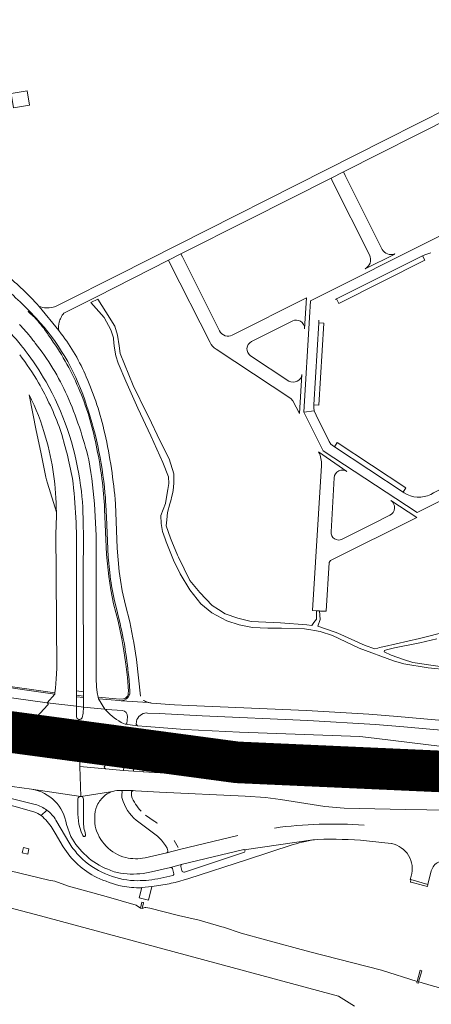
# Model space of a CAD drawing. Header units: metres. Extents: x 166325 to 190320, y 381923 to 404576.
# Tile 398 of 656: x 176256 to 176405, y 387004 to 387359. Entities that reach past the tile are written whole.
import ezdxf

# ---------------------------------------------------------------- set-up
doc = ezdxf.new("R2010")
doc.units = ezdxf.units.M
for name, color, linetype, lineweight in [('B-WE-VH-VERHARDING_ASFALT-GV', 8, 'Continuous', 18), ('B-WE-VH-VERHARDING_BETONSTRAATSTEEN-GV', 8, 'Continuous', 18), ('B-WE-VH-VERHARDING_GESLOTEN-GV', 8, 'Continuous', 18), ('B-WE-VH-VERHARDING_HALFVERHARDING-GV', 8, 'Continuous', 18), ('B-WE-VH-VERHARDING_N-WEG', 8, 'Continuous', 18)]:
    doc.layers.add(name, color=color, linetype=linetype, lineweight=lineweight)

msp = doc.modelspace()

# ---------------------------------------------------------------- linework, layer by layer
at = {"layer": 'B-WE-VH-VERHARDING_ASFALT-GV', "flags": 128}
for points in [[(176465.754, 387353.794), (176442.05, 387341.85), (176441.81, 387342.3), (176415.765, 387329.282), (176412.904, 387327.852), (176411.08, 387326.94), (176388.295, 387315.432), (176291.658, 387266.622), (176271.647, 387256.515), (176270.345, 387255.857), (176269.725, 387255.544)], [(176373.096, 387303.837), (176412.752, 387323.873), (176418.963, 387326.993), (176464.97, 387350.105)], [(176272.18, 387252.85), (176284.232, 387258.939), (176309.953, 387271.935), (176314.475, 387274.22), (176338.858, 387286.539), (176368.61, 387301.571), (176373.096, 387303.837)], [(176271.28, 387245.46), (176270.41, 387246.601), (176263.28, 387255.32), (176262.44, 387256.22), (176260.284, 387258.531)], [(176263.28, 387255.32), (176270.41, 387246.601)], [(176259.65, 387253.76), (176262.224, 387251.035)], [(176270.53, 387249.66), (176270.638, 387250.008)], [(176261.897, 387242.081), (176261.743, 387242.276), (176261.589, 387242.471)], [(176299.846, 387114.66), (176298.43, 387127.9), (176297.51, 387134.07), (176297.161, 387135.767), (176295.99, 387141.46), (176294.46, 387147.49), (176293.24, 387152.73), (176292.62, 387156.53), (176292.21, 387159.68), (176291.43, 387168.08), (176290.869, 387184.078)], [(176287.487, 387181.297), (176287.568, 387179.363), (176288.174, 387164.843), (176288.771, 387159.254)], [(176269.33, 387174.32), (176269.65, 387124.74), (176269.45, 387120.98), (176269.17, 387117.56), (176268.98, 387115.93), (176268.92, 387115.416), (176266.167, 387112.292), (176276.79, 387111.08), (176276.797, 387114.501), (176276.79, 387115.03), (176276.77, 387116.6), (176276.72, 387165.057)], [(176279.23, 387164.76), (176279.32, 387116.27), (176279.3, 387114.69), (176279.294, 387114.182), (176279.32, 387110.77), (176287.011, 387109.98), (176284.686, 387113.778), (176284.57, 387114.32), (176284.21, 387116), (176283.98, 387118.06), (176283.87, 387121.03), (176283.81, 387163.481)], [(176207.33, 387113.44), (176183.82, 387118.152), (176183.68, 387118.18), (176164.997, 387122.083), (176167.336, 387113.893), (176199.99, 387107.18), (176210.23, 387105.2), (176221.31, 387103.18), (176232.8, 387101.28), (176244.03, 387099.57), (176265.155, 387096.645)], [(176210.55, 387119.47), (176219.84, 387118.63), (176226.45, 387117.8), (176266.167, 387112.292), (176268.92, 387115.416), (176258.056, 387117), (176247.671, 387118.495), (176228.631, 387121.077), (176217.829, 387122.404)], [(176295.736, 387120.422), (176296.076, 387116.325)], [(176276.82, 387107.268), (176276.79, 387111.08), (176266.167, 387112.292)], [(176292.902, 387113.051), (176292.258, 387113.108), (176284.686, 387113.778), (176287.011, 387109.98), (176287.449, 387109.511)], [(176302.628, 387112.453), (176293.063, 387113.057)], [(176427.179, 387104.321), (176425.149, 387104.499), (176392.64, 387107.36), (176382.23, 387108.15), (176359.73, 387109.52), (176317.342, 387111.354), (176312.152, 387111.579), (176303.844, 387112.198)], [(176266.443, 387111.529), (176263.718, 387108.539)], [(176287.449, 387109.511), (176287.011, 387109.98), (176279.32, 387110.77), (176279.13, 387108.57), (176278.82, 387106.91)], [(176287.728, 387109.912), (176293.244, 387109.489)], [(176302.079, 387108.63), (176302.34, 387108.616), (176306.616, 387108.388), (176322.11, 387107.56), (176360.24, 387105.95), (176384.72, 387104.45), (176394.87, 387103.67), (176404.29, 387102.79), (176460.562, 387097.976), (176500.054, 387096.402), (176527.005, 387095.34), (176533.382, 387095.107), (176532.846, 387098.706), (176500.052, 387099.859), (176460.761, 387101.366), (176427.179, 387104.321)], [(176264.848, 387094.664), (176277.857, 387093.693), (176277.65, 387106.285)], [(176277.65, 387106.285), (176277.857, 387093.693), (176277.994, 387089.272), (176287.204, 387088.487), (176286.83, 387088.834), (176286.771, 387089.192), (176287.178, 387089.754), (176288.131, 387090.042), (176290.451, 387090.503), (176293.313, 387090.702), (176293.935, 387090.636), (176297.492, 387090.362), (176301.021, 387090.166), (176334.282, 387088.315), (176367.134, 387090.282), (176370.767, 387090.291), (176532.273, 387085.189), (176532.939, 387092.09), (176518.109, 387092.662), (176515.977, 387092.745), (176513.707, 387092.733), (176414.658, 387095.837)], [(176295.169, 387107.221), (176294.917, 387104.849), (176294.352, 387104.544), (176298.727, 387104.032), (176298.294, 387104.573), (176298.431, 387105.589)], [(176414.658, 387095.837), (176384.188, 387099.554), (176379.036, 387100.092), (176335.601, 387101.749), (176315.808, 387102.724), (176301.979, 387103.783), (176298.727, 387104.032), (176294.352, 387104.544), (176293.785, 387104.795)], [(176467.732, 387082.758), (176463.618, 387082.827), (176373.873, 387084.335), (176348.58, 387085.094), (176334.132, 387085.713), (176315.046, 387086.507), (176300.83, 387087.404), (176297.309, 387087.626), (176293.76, 387087.929), (176287.204, 387088.487), (176277.994, 387089.272), (176278.326, 387078.563), (176289.872, 387080.36)], [(176261.915, 387075.64), (176255.59, 387077.24), (176249.88, 387078.57), (176229.97, 387081.72)], [(176289.872, 387080.36), (176278.326, 387078.563), (176260.588, 387081.127)], [(176292.748, 387080.69), (176297.229, 387080.644), (176298.079, 387080.59), (176306.686, 387080.044), (176337.611, 387078.594), (176344.988, 387078.168), (176350.358, 387077.471), (176366.412, 387074.901), (176373.393, 387074.291), (176395.459, 387073.863), (176418.454, 387073.418)], [(176296.61, 387078.73), (176296.651, 387080.186), (176297.229, 387080.644), (176292.748, 387080.69)], [(176293.25, 387080.14), (176293.16, 387079.11), (176293.19, 387078.1), (176293.61, 387076.69)], [(176229.575, 387079.211), (176248.72, 387076.18), (176254.21, 387074.98), (176261.435, 387072.936)], [(176279.05, 387064.383), (176278.405, 387065.73), (176277.598, 387068.496), (176277.31, 387072.134), (176277.287, 387077.613)], [(176279.291, 387077.579), (176279.267, 387069.705)], [(176263.999, 387071.63), (176266.082, 387073.577)], [(176274.321, 387061.469), (176269.354, 387069.991)], [(176304.79, 387069.64), (176301.732, 387071.719)], [(176268.029, 387067.058), (176269.079, 387065.272), (176271.98, 387060.34)], [(176273.169, 387068.431), (176274.74, 387064.09)], [(176299.223, 387069.205), (176306.03, 387064.22), (176307.4, 387062.75), (176308.89, 387060.78), (176309.46, 387059.87), (176309.74, 387058.88)], [(176335.007, 387064.432), (176314.38, 387059.53), (176309.352, 387058.241), (176301.507, 387056.411)], [(176313.458, 387060.092), (176312.039, 387062.641)], [(176363.828, 387063), (176362.074, 387062.895), (176337.257, 387059.32)], [(176302.007, 387050.969), (176303.886, 387051.389), (176310.691, 387052.911), (176314.966, 387054.147), (176337.135, 387059.342)], [(176309.352, 387058.241), (176314.38, 387059.53)], [(176312.418, 387047.52), (176317.26, 387048.91), (176338.092, 387055.632), (176354.97, 387061.14)], [(176390.288, 387061.53), (176390.466, 387061.495)], [(176337.405, 387058.47), (176315.798, 387051.237)], [(176314.966, 387054.147), (176310.691, 387052.911)], [(176311.369, 387052.495), (176311.855, 387050.58)], [(176314.812, 387051.783), (176314.455, 387053.269)], [(176397.577, 387049.786), (176397.226, 387048.583), (176397.467, 387048.514), (176403.559, 387046.766), (176404.807, 387051.644)], [(176311.475, 387049.971), (176306.118, 387048.85)], [(176300.119, 387045.59), (176300.406, 387045.639), (176303.902, 387046.019), (176306.47, 387046.38)]]:
    msp.add_lwpolyline(points, dxfattribs=at)
at = {"layer": 'B-WE-VH-VERHARDING_ASFALT-GV'}
for points in [[(176260.284, 387258.531, 0.0425955), (176248.183, 387269.098)], [(176246.315, 387265.777, -0.0292708), (176259.65, 387253.76)], [(176265.877, 387254.786, -0.0747859), (176263.28, 387255.32)], [(176269.725, 387255.544, -0.1165139), (176265.877, 387254.786)], [(176270.638, 387250.008, -0.0227203), (176270.964, 387250.819)], [(176270.964, 387250.819, -0.0150238), (176271.197, 387251.301)], [(176271.197, 387251.301, -0.0443148), (176272.18, 387252.85)], [(176260.516, 387243.838, 0.0164849), (176256.229, 387248.838)], [(176270.41, 387246.601, -0.124852), (176270.53, 387249.66)], [(176261.589, 387242.471, 0.0033291), (176260.516, 387243.838)], [(176280.319, 387229.843, 0.0615017), (176271.28, 387245.46)], [(176256.986, 387241.033, -0.0043035), (176258.307, 387239.349)], [(176273.448, 387223.154, 0.0592008), (176261.897, 387242.081)], [(176263.058, 387227.794, 0.0309366), (176256.316, 387237.802)], [(176286.989, 387209.493, 0.049321), (176280.319, 387229.843)], [(176270.869, 387210.873, 0.0449672), (176263.058, 387227.794)], [(176259.684, 387223.383, -0.0490442), (176265.622, 387208.174)], [(176281.239, 387199.964, 0.0391798), (176273.448, 387223.154)], [(176275.319, 387193.203, 0.0307732), (176270.869, 387210.873)], [(176290.869, 387184.078, 0.0342211), (176286.989, 387209.493)], [(176283.81, 387163.481, 0.0491981), (176281.239, 387199.964)], [(176269.513, 387181.054, -0.0167843), (176269.33, 387174.32)], [(176279.13, 387176.988, -0.0214261), (176279.23, 387164.76)], [(176266.167, 387112.292, -0.4892478), (176266.526, 387111.66)], [(176302.628, 387112.453, -0.057243), (176300.83, 387113.19)], [(176303.844, 387112.198, -0.0374847), (176302.628, 387112.453)], [(176263.718, 387108.539, -0.0957946), (176261.225, 387106.918)], [(176266.526, 387111.66, -0.0731845), (176266.443, 387111.529)], [(176287.449, 387109.511, -0.4638549), (176287.728, 387109.912)], [(176293.785, 387104.795, -0.0872243), (176287.449, 387109.511)], [(176293.244, 387109.489, -0.4125765), (176295.169, 387107.221)], [(176298.431, 387105.589, -0.3696656), (176302.079, 387108.63)], [(176261.225, 387106.918, -0.1393856), (176253.19, 387105.89)], [(176277.65, 387106.285, -0.3464902), (176276.82, 387107.268)], [(176265.88, 387095.58, -0.3998283), (176264.848, 387094.664)], [(176260.588, 387081.127, -0.3282727), (176273.169, 387068.431)], [(176287.249, 387079.139, -0.080556), (176289.872, 387080.36)], [(176289.872, 387080.36, -0.0806432), (176292.748, 387080.69)], [(176292.748, 387080.69, -0.3821145), (176293.25, 387080.14)], [(176278.326, 387078.563, -0.3982569), (176279.291, 387077.579)], [(176284.5, 387075.909, -0.075467), (176287.249, 387079.139)], [(176293.61, 387076.69, 0.1486351), (176299.223, 387069.205)], [(176300.069, 387073.161, -0.0976436), (176296.61, 387078.73)], [(176261.435, 387072.936, -0.0693607), (176263.999, 387071.63)], [(176266.082, 387073.577, 0.0909866), (176261.915, 387075.64)], [(176269.354, 387069.991, 0.0953065), (176266.082, 387073.577)], [(176283.44, 387072.039, -0.1120872), (176284.5, 387075.909)], [(176263.999, 387071.63, -0.0712273), (176268.029, 387067.058)], [(176279.267, 387069.705, 0.0776951), (176280.069, 387064.789)], [(176283.53, 387067.819, -0.0677821), (176283.44, 387072.039)], [(176305.974, 387068.858, 0.0132931), (176304.79, 387069.64)], [(176287.501, 387060.609, -0.1417068), (176283.53, 387067.819)], [(176380.599, 387068.109, 0.054757), (176348.201, 387067.133)], [(176274.74, 387064.09, 0.0850317), (176280.329, 387057.062)], [(176280.069, 387064.789, -0.8982599), (176279.05, 387064.383)], [(176354.97, 387061.14, -0.0535216), (176363.828, 387063)], [(176363.828, 387063, -0.0298695), (176381.437, 387062.53)], [(176381.437, 387062.53, -0.0119637), (176390.288, 387061.53)], [(176271.98, 387060.34, 0.1395403), (176284.087, 387049.292)], [(176277.931, 387056.909, -0.0479582), (176274.321, 387061.469)], [(176294.521, 387056.47, -0.1468737), (176287.501, 387060.609)], [(176309.74, 387058.88, -0.3920703), (176309.352, 387058.241)], [(176337.135, 387059.342, -0.066373), (176337.257, 387059.32)], [(176337.257, 387059.32, -0.6052834), (176337.405, 387058.47)], [(176390.466, 387061.495, -0.4398704), (176397.577, 387049.786)], [(176287.252, 387050.619, -0.1056167), (176277.931, 387056.909)], [(176280.329, 387057.062, 0.0996092), (176288.108, 387052.271)], [(176301.507, 387056.411, -0.1103959), (176294.521, 387056.47)], [(176404.807, 387051.644, -0.4585886), (176411.539, 387054.975)], [(176288.108, 387052.271, 0.079231), (176292.669, 387050.86)], [(176310.691, 387052.911, -0.4019096), (176311.369, 387052.495)], [(176314.455, 387053.269, -0.3783769), (176314.966, 387054.147)], [(176315.798, 387051.237, -0.4384688), (176314.812, 387051.783)], [(176284.087, 387049.292, 0.0455546), (176293.208, 387046.141)], [(176297.562, 387048.15, -0.0949465), (176287.252, 387050.619)], [(176292.669, 387050.86, 0.0867025), (176302.007, 387050.969)], [(176306.118, 387048.85, -0.0555075), (176297.562, 387048.15)], [(176311.855, 387050.58, -0.4251332), (176311.475, 387049.971)], [(176293.208, 387046.141, 0.0467514), (176300.119, 387045.59)], [(176306.47, 387046.38, 0.0178113), (176312.418, 387047.52)]]:
    msp.add_lwpolyline(points, format="xyb", dxfattribs=at)
at = {"layer": 'B-WE-VH-VERHARDING_ASFALT-GV', "flags": 128}
for points in [[(176279.294, 387114.182), (176276.797, 387114.501), (176276.79, 387111.08), (176279.32, 387110.77)], [(176168.261, 387110.748), (176171.2, 387100.37), (176180.17, 387098.51), (176186.79, 387096.97), (176186.984, 387096.903), (176199.23, 387092.68), (176218.18, 387087.76), (176231.14, 387085.4), (176246.413, 387083.07), (176260.588, 387081.127), (176278.326, 387078.563), (176277.994, 387089.272), (176277.857, 387093.693), (176264.848, 387094.664), (176263.55, 387094.76), (176253.58, 387095.99), (176234.89, 387098.87), (176224.92, 387100.59), (176205.08, 387104.27), (176182.64, 387108.93)], [(176297.492, 387090.362), (176293.935, 387090.636), (176293.76, 387087.929), (176297.309, 387087.626)]]:
    msp.add_lwpolyline(points, close=True, dxfattribs=at)
at = {"layer": 'B-WE-VH-VERHARDING_BETONSTRAATSTEEN-GV', "flags": 128}
for points in [[(176254.016, 387326.919), (176259.841, 387327.858), (176258.994, 387333.071), (176253.176, 387332.126)], [(176401.628, 387273.499), (176370.594, 387257.988), (176371.395, 387256.39), (176402.417, 387271.941)], [(176364.172, 387249.383), (176362.453, 387219.754), (176364.273, 387219.654), (176366.005, 387249.318)], [(176369.839, 387204.598), (176394.664, 387188.297), (176395.65, 387189.826), (176370.823, 387206.175)], [(176279.3, 387114.69), (176276.79, 387115.03), (176276.797, 387114.501), (176279.294, 387114.182)], [(176287.204, 387088.487), (176293.76, 387087.929), (176293.935, 387090.636), (176293.313, 387090.702), (176290.451, 387090.503), (176288.131, 387090.042), (176287.178, 387089.754), (176286.771, 387089.192), (176286.83, 387088.834)], [(176259.633, 387059.671), (176257.598, 387060.132), (176257.152, 387058.225), (176259.202, 387057.704)], [(176302.752, 387041.162), (176303.902, 387046.019), (176300.406, 387045.639), (176299.43, 387041.958)]]:
    msp.add_lwpolyline(points, close=True, dxfattribs=at)
for points in [[(176373.739, 387302.555), (176373.096, 387303.837), (176368.61, 387301.571), (176369.198, 387300.4), (176382.52, 387273.889)], [(176387.113, 387275.875), (176373.739, 387302.555)], [(176407.545, 387280.479), (176361.256, 387257.296), (176360.89, 387251.329), (176358.796, 387217.2), (176362.56, 387217.68)], [(176315.007, 387273.157), (176314.475, 387274.22), (176309.953, 387271.935), (176310.493, 387270.868), (176324.996, 387242.244)], [(176328.39, 387246.435), (176315.007, 387273.157)], [(176370.175, 387257.778), (176370.594, 387257.988), (176401.628, 387273.499), (176402.484, 387273.927), (176404.638, 387274.673)], [(176380.94, 387268.911), (176380.973, 387268.848), (176391.596, 387274.178), (176391.527, 387274.247)], [(176359.09, 387247.202), (176359.798, 387258.342), (176332.979, 387244.95)], [(176262.224, 387251.035), (176259.65, 387253.76), (176259.291, 387253.419)], [(176339.916, 387242.613), (176354.812, 387250.071)], [(176362.406, 387218.932), (176362.453, 387219.754), (176364.172, 387249.383), (176364.226, 387250.295)], [(176327.127, 387239.856), (176354.13, 387222.05), (176354.89, 387221.28), (176357.228, 387216.619), (176358.101, 387230.728)], [(176353.427, 387228.395), (176339.613, 387237.504)], [(176259.684, 387223.383), (176262.243, 387210.573), (176263.852, 387202.708), (176265.685, 387193.657), (176265.936, 387192.688), (176266.28, 387191.501), (176269.513, 387181.054)], [(176395.032, 387188.055), (176394.664, 387188.297), (176369.839, 387204.598), (176369.47, 387204.84), (176368.54, 387205.61), (176367.9, 387206.6), (176363.22, 387216.03), (176362.56, 387217.68), (176358.796, 387217.2), (176365.819, 387203.145), (176399.65, 387180.907), (176424.626, 387193.42), (176425.347, 387191.983), (176439.689, 387199.14)], [(176374.339, 387195.7), (176364.158, 387202.802)], [(176439.689, 387199.14), (176437.255, 387203.883), (176436.619, 387203.564), (176405.627, 387188.015), (176404.599, 387187.499)], [(176365.152, 387197.966), (176361.95, 387145.56), (176363.377, 387145.486), (176364.519, 387145.427), (176364.833, 387145.411), (176365.901, 387145.356), (176366.9, 387145.305), (176367.995, 387162.914)], [(176368.62, 387173.971), (176369.747, 387193.518)], [(176399.557, 387179.111), (176390.147, 387185.309)], [(176286.9, 387182.18), (176287.54, 387165.85), (176288.41, 387157.93), (176289.14, 387153.05), (176290.18, 387147.99), (176291.78, 387141.71), (176293.13, 387135.43), (176293.91, 387131), (176294.58, 387126.24), (176295.12, 387121.4), (176295.52, 387116.5), (176295.47, 387115.73), (176295.359, 387115.18), (176295.874, 387115.142)], [(176287.568, 387179.363), (176287.487, 387181.297)], [(176389.827, 387179.938), (176383.476, 387176.748), (176383.207, 387176.613), (176372.659, 387171.315)], [(176288.771, 387159.254), (176288.174, 387164.843), (176287.568, 387179.363)], [(176368.457, 387163.589), (176399.557, 387179.111)], [(176276.72, 387165.057), (176276.77, 387116.6), (176279.32, 387116.27), (176279.23, 387164.76)], [(176292.198, 387142.209), (176291.563, 387144.765), (176290.343, 387149.677)], [(176216.244, 387122.599), (176217.829, 387122.404), (176228.631, 387121.077), (176247.671, 387118.495), (176258.056, 387117), (176268.92, 387115.416), (176268.98, 387115.93), (176227.31, 387121.78), (176215.89, 387123.17), (176210.67, 387123.55), (176204.93, 387123.81), (176187.89, 387124.11), (176185.86, 387124)], [(176167.336, 387113.893), (176168.261, 387110.748), (176182.64, 387108.93), (176205.08, 387104.27), (176224.92, 387100.59), (176234.89, 387098.87), (176253.58, 387095.99), (176263.55, 387094.76), (176264.848, 387094.664)], [(176265.155, 387096.645), (176244.03, 387099.57), (176232.8, 387101.28), (176221.31, 387103.18), (176210.23, 387105.2), (176199.99, 387107.18), (176167.336, 387113.893)], [(176295.874, 387115.142), (176295.359, 387115.18), (176295.14, 387114.68), (176294.42, 387113.96), (176293.68, 387113.69), (176292.39, 387113.63), (176284.57, 387114.32)], [(176284.57, 387114.32), (176284.686, 387113.778), (176292.258, 387113.108), (176292.902, 387113.051)], [(176279.32, 387110.77), (176276.79, 387111.08), (176276.82, 387107.268)], [(176278.82, 387106.91), (176279.13, 387108.57), (176279.32, 387110.77)], [(176334.282, 387088.315), (176301.021, 387090.166), (176300.83, 387087.404), (176315.046, 387086.507), (176334.132, 387085.713)], [(176335.217, 387086.676), (176335.236, 387087.329)]]:
    msp.add_lwpolyline(points, dxfattribs=at)
at = {"layer": 'B-WE-VH-VERHARDING_BETONSTRAATSTEEN-GV'}
for points in [[(176391.527, 387274.247, -0.3785032), (176387.113, 387275.875)], [(176382.52, 387273.889, -0.1862511), (176382.699, 387270.92)], [(176382.699, 387270.92, -0.159204), (176380.94, 387268.911)], [(176259.291, 387253.419, -0.0530115), (176262.793, 387250.074)], [(176279.733, 387221.605, 0.1063769), (176262.224, 387251.035)], [(176256.986, 387241.033, 0.0312375), (176248.577, 387250.265)], [(176262.793, 387250.074, -0.0133153), (176264.928, 387247.411)], [(176264.928, 387247.411, -0.009463), (176266.257, 387245.582)], [(176354.812, 387250.071, -0.2458174), (176357.574, 387249.999)], [(176357.574, 387249.999, -0.2845248), (176359.09, 387247.202)], [(176266.257, 387245.582, -0.0088415), (176267.617, 387243.548)], [(176267.617, 387243.548, -0.0559797), (176278.015, 387224.716)], [(176330.439, 387244.72, -0.1678579), (176328.39, 387246.435)], [(176332.979, 387244.95, -0.1865816), (176330.439, 387244.72)], [(176324.996, 387242.244, 0.1295003), (176327.127, 387239.856)], [(176339.613, 387237.504, -0.5772411), (176339.916, 387242.613)], [(176265.773, 387228.114, 0.0337604), (176258.307, 387239.349)], [(176358.101, 387230.728, -0.5402522), (176353.427, 387228.395)], [(176277.95, 387192.577, 0.094117), (176265.773, 387228.114)], [(176278.015, 387224.716, -0.0535485), (176284.132, 387203.966)], [(176287.046, 387187.993, 0.0629798), (176279.733, 387221.605)], [(176362.56, 387217.68, -0.0855764), (176362.406, 387218.932)], [(176269.513, 387181.054, 0.0681718), (176265.622, 387208.174)], [(176284.132, 387203.966, -0.0391062), (176286.9, 387182.18)], [(176364.158, 387202.802, -0.1306905), (176365.152, 387197.966)], [(176369.747, 387193.518, -0.5776336), (176374.339, 387195.7)], [(176275.319, 387193.203, -0.0361319), (176276.72, 387165.057)], [(176279.13, 387176.988, 0.047592), (176277.95, 387192.577)], [(176287.487, 387181.297, 0.0094109), (176287.046, 387187.993)], [(176404.599, 387187.499, -0.2670114), (176395.032, 387188.055)], [(176390.147, 387185.309, -0.571793), (176389.827, 387179.938)], [(176372.659, 387171.315, -0.5768598), (176368.62, 387173.971)], [(176367.995, 387162.914, -0.2578838), (176368.457, 387163.589)], [(176290.343, 387149.677, -0.026645), (176288.771, 387159.254)], [(176295.736, 387120.422, 0.0381871), (176292.198, 387142.209)], [(176295.874, 387115.142, 0.0946571), (176296.076, 387116.325)], [(176292.902, 387113.051, 0.0126367), (176293.063, 387113.057)], [(176293.063, 387113.057, 0.2958999), (176295.874, 387115.142)], [(176277.65, 387106.285, 0.3615521), (176278.82, 387106.91)], [(176265.88, 387095.58, 0.4102584), (176265.155, 387096.645)], [(176335.236, 387087.329, 0.3943091), (176334.282, 387088.315)], [(176334.132, 387085.713, 0.4014559), (176335.217, 387086.676)], [(176278.326, 387078.563, 0.4097656), (176277.287, 387077.613)]]:
    msp.add_lwpolyline(points, format="xyb", dxfattribs=at)
at = {"layer": 'B-WE-VH-VERHARDING_GESLOTEN-GV', "flags": 128}
for points in [[(176403.579, 387046.76), (176403.559, 387046.766), (176397.467, 387048.514), (176397.304, 387047.658), (176397.54, 387047.597), (176401.974, 387046.447), (176403.403, 387046.076)], [(176300.355, 387040.338), (176299.874, 387038.27), (176300.461, 387038.147), (176300.939, 387040.203), (176300.961, 387040.294), (176300.376, 387040.43)], [(176400.753, 387015.82), (176399.656, 387011.782), (176399.73, 387011.762), (176399.594, 387011.264), (176400.173, 387011.107), (176400.309, 387011.605), (176400.235, 387011.625), (176401.332, 387015.663)]]:
    msp.add_lwpolyline(points, close=True, dxfattribs=at)
at = {"layer": 'B-WE-VH-VERHARDING_HALFVERHARDING-GV', "flags": 128}
for points in [[(176409.537, 387137.813), (176401.543, 387135.703), (176400.538, 387135.473), (176387.941, 387132.594), (176387.331, 387132.459), (176386.165, 387132.201), (176385.524, 387132.06), (176384.459, 387131.824), (176380.969, 387133.011), (176371.059, 387137.411), (176370.133, 387137.736), (176363.801, 387139.955), (176364.718, 387142.352), (176364.519, 387145.427), (176363.377, 387145.486), (176363.318, 387142.518), (176362.42, 387141.23), (176361.691, 387140.185), (176359.943, 387140.375), (176350.392, 387141.188), (176339.794, 387141.629), (176334.997, 387142.847), (176330.428, 387144.424), (176328.053, 387145.952), (176325.712, 387147.458), (176321.253, 387152.069), (176317.667, 387156.48), (176313.548, 387164.833), (176313.194, 387165.551), (176311.203, 387170.459), (176310.693, 387171.715), (176309.153, 387176.154), (176309.411, 387178.34), (176309.616, 387180.911), (176310.498, 387184.09), (176310.772, 387185.111), (176311.223, 387186.794), (176311.437, 387187.725), (176311.696, 387188.857), (176311.919, 387191.486), (176311.881, 387194.894), (176310.23, 387200.345), (176307.001, 387206.74), (176302.751, 387215.531), (176302.197, 387216.676), (176297.275, 387226.803), (176292.584, 387238.295), (176292.188, 387241.031), (176291.621, 387244.934), (176290.649, 387248.126), (176287.37, 387253.333), (176284.479, 387257.954), (176281.916, 387256.67), (176286.712, 387251.363), (176289.142, 387246.801), (176290.12, 387243.928), (176290.153, 387243.639), (176290.306, 387240.996), (176290.945, 387237.432), (176291.754, 387234.846), (176294.627, 387228.369), (176298.908, 387218.542), (176303.625, 387208.586), (176307.96, 387199.039), (176309.925, 387193.882), (176310.114, 387191.461), (176309.743, 387189.203), (176309.536, 387187.948), (176308.836, 387184.221), (176307.189, 387179.844), (176307.336, 387176.969), (176307.849, 387174.118), (176308.729, 387171.399), (176309.071, 387170.34), (176311.761, 387163.755), (176314.158, 387158.806), (176317.687, 387153.014), (176321.648, 387148.039), (176325.605, 387144.763), (176330.975, 387141.873), (176335.514, 387140.43), (176340.327, 387139.426), (176345.834, 387139.184), (176347.787, 387139.188), (176350.748, 387139.194), (176359.054, 387139.04), (176361.359, 387138.617), (176362.674, 387138.375), (176364.678, 387137.988), (176369.149, 387136.602), (176378.821, 387131.987), (176391.128, 387127.446), (176394.923, 387126.307), (176403.633, 387124.98), (176411.016, 387124.15)], [(176412.862, 387124.643), (176398.145, 387126.897), (176394.742, 387127.95), (176390.269, 387129.452), (176387.783, 387130.644), (176387.903, 387131.154), (176388.613, 387131.357), (176389.579, 387131.633), (176391.473, 387132.174), (176400.673, 387133.989), (176406.831, 387135.361)], [(176196.967, 387053.026), (176263.815, 387035.456), (176371.317, 387006.496), (176377.068, 387002.929)], [(176456.311, 386996.206), (176404.735, 387010.302), (176400.309, 387011.605), (176400.173, 387011.107), (176399.594, 387011.264), (176399.73, 387011.762), (176399.656, 387011.782), (176386.887, 387015.874), (176361.013, 387022.427), (176345, 387026.764), (176336.14, 387029.221), (176329.795, 387031.396), (176329.169, 387031.548), (176321.046, 387033.846), (176313.561, 387035.538), (176303.285, 387038.18), (176301.843, 387038.418), (176301.392, 387038.423), (176300.461, 387038.147), (176299.874, 387038.27), (176298.28, 387039.352), (176287.471, 387042.455), (176273.937, 387046.13), (176268.9, 387047.989), (176266.796, 387048.279), (176249.299, 387052.516)]]:
    msp.add_lwpolyline(points, dxfattribs=at)
at = {"layer": 'B-WE-VH-VERHARDING_N-WEG', "const_width": 15, "flags": 128}
msp.add_lwpolyline([(179238.148, 386745.003), (178727.352, 386805.229), (178365.634, 386858.639), (178265.463, 386879.516), (177699.795, 386956.106), (177281.212, 386997.775), (176913.081, 387040.629), (176714.708, 387067.116), (176513.975, 387082.824), (176334.72, 387090.826), (176179.133, 387111.7), (176033.068, 387139.937), (175822.658, 387196.025), (175616.602, 387250.993), (175292.926, 387336.714), (174996.039, 387419.18), (174648.529, 387520.516), (174558.936, 387544.99), (174399.462, 387551.147), (174143.482, 387607.325), (173777.64, 387656.898), (173629.28, 387668.078), (173499.621, 387714.244), (173213.034, 387739.83)], dxfattribs=at)

doc.saveas('drawing.dxf')
